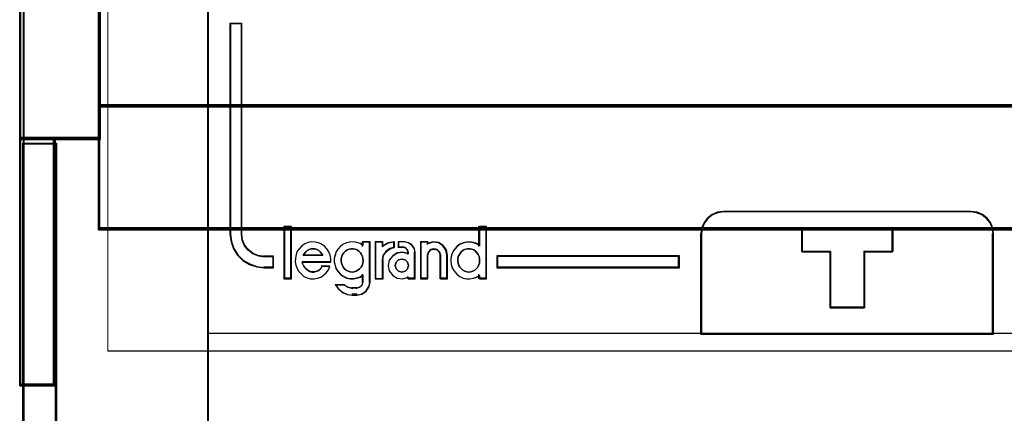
# Model space of a CAD drawing. Header units: millimetres. Extents: x -1290 to 1795, y -4192 to -1311.
# Tile 900 of 1056: x 1427.56 to 1436.34, y -2229.33 to -2225.82. Entities that reach past the tile are written whole.
import ezdxf

# ---------------------------------------------------------------- set-up
doc = ezdxf.new("R2010")
doc.units = ezdxf.units.MM
doc.layers.add('30', color=7, linetype='Continuous')
doc.layers.add('45', color=7, linetype='Continuous')
doc.layers.add('Aparatura', color=7, linetype='Continuous', lineweight=13)

# ---------------------------------------------------------------- blocks, each defined once
blk = doc.blocks.new('*U270')
at = {"layer": '45', "color": 7}
for points in [[(378.503165, -233.620833), (306.482346, -233.620833), (306.482346, -315.649396), (378.503165, -315.649396), (378.503165, -233.620833)], [(309.425625, -293.922223), (309.425625, -293.431027), (309.010236, -293.431027), (308.748483, -293.386874), (308.509492, -293.293051), (308.293261, -293.127479), (308.133934, -292.934312), (308.025818, -292.685955), (307.997367, -292.426559), (307.997367, -283.011055), (307.479552, -283.011055), (307.479552, -292.426559), (307.530765, -292.768741), (307.63319, -293.077807), (307.815278, -293.35376), (308.05996, -293.596598), (308.355854, -293.767689), (308.6802, -293.883589), (309.010236, -293.922223), (309.425625, -293.922223)], [(328.469213, -296.88657), (341.513453, -296.88657), (341.513453, -292.397074), (341.485533, -292.147658), (341.379437, -291.898242), (341.223085, -291.704251), (341.016476, -291.537974), (340.776364, -291.44375), (340.513916, -291.404951), (329.474334, -291.404951), (329.211886, -291.44375), (328.971774, -291.537974), (328.765165, -291.704251), (328.608813, -291.898242), (328.502717, -292.147658), (328.469213, -292.397074), (328.469213, -296.88657)], [(328.490697, -296.865024), (341.491969, -296.865024), (341.491969, -292.410821), (341.464141, -292.163365), (341.358394, -291.91591), (341.202557, -291.723444), (340.99663, -291.558474), (340.757308, -291.46499), (340.495724, -291.426497), (329.492507, -291.426497), (329.230923, -291.46499), (328.991602, -291.558474), (328.785674, -291.723444), (328.629837, -291.91591), (328.52409, -292.163365), (328.490697, -292.410821), (328.490697, -296.865024)], [(310.206203, -294.396231), (310.206203, -292.090827), (309.90364, -292.090827), (309.90364, -294.396231), (310.206203, -294.396231)], [(335.757508, -293.193586), (335.757508, -295.70514), (334.232575, -295.70514), (334.232575, -293.193586), (332.966486, -293.193586), (332.966486, -292.196761), (337.01797, -292.196761), (337.01797, -293.193586), (335.757508, -293.193586)], [(334.232575, -293.193586), (334.232575, -295.70514), (335.757508, -295.70514), (335.757508, -293.193586), (337.01797, -293.193586), (337.01797, -292.196761), (332.966486, -292.196761), (332.966486, -293.193586), (334.232575, -293.193586)], [(334.240631, -293.202888), (334.240631, -295.683594), (335.749392, -295.683594), (335.749392, -293.202888), (336.996486, -293.202888), (336.996486, -292.218307), (332.98797, -292.218307), (332.98797, -293.202888), (334.240631, -293.202888)], [(327.518555, -293.390759), (319.3762, -293.390759), (319.3762, -293.922223), (327.518555, -293.922223), (327.518555, -293.390759)]]:
    blk.add_lwpolyline(points, close=True, dxfattribs=at)
at = {"layer": '45', "color": 139}
for points in [[(378.503165, -233.620833), (306.482346, -233.620833), (306.482346, -315.649396), (378.503165, -315.649396), (378.503165, -233.620833)], [(312.926357, -294.110749), (313.019668, -294.099261), (313.107147, -294.070544), (313.182962, -294.024595), (313.258777, -293.961416), (313.32876, -293.886749), (313.369584, -293.812083), (313.404575, -293.714442), (313.416239, -293.616801), (313.404575, -293.507674), (313.381247, -293.42152), (313.346256, -293.323879), (313.293769, -293.249213), (313.229617, -293.174547), (313.153802, -293.122854), (313.066323, -293.088393), (312.967181, -293.071162), (312.879702, -293.071162), (312.792223, -293.088393), (312.704744, -293.122854), (312.628929, -293.174547), (312.553114, -293.249213), (312.500627, -293.323879), (312.465635, -293.42152), (312.442307, -293.507674), (312.442307, -293.616801), (312.453971, -293.714442), (312.488963, -293.812083), (312.529786, -293.886749), (312.588105, -293.961416), (312.66392, -294.024595), (312.751399, -294.070544), (312.838878, -294.099261), (312.926357, -294.110749)], [(318.129936, -294.110749), (318.217415, -294.099261), (318.304894, -294.070544), (318.392373, -294.024595), (318.456524, -293.961416), (318.520675, -293.886749), (318.561499, -293.812083), (318.596491, -293.714442), (318.608154, -293.616801), (318.608154, -293.507674), (318.584827, -293.42152), (318.544003, -293.323879), (318.485684, -293.249213), (318.421533, -293.174547), (318.345718, -293.122854), (318.258239, -293.088393), (318.17076, -293.071162), (318.071617, -293.071162), (317.984138, -293.088393), (317.896659, -293.122854), (317.820844, -293.174547), (317.756693, -293.249213), (317.704206, -293.323879), (317.65755, -293.42152), (317.634223, -293.507674), (317.634223, -293.616801), (317.645887, -293.714442), (317.680878, -293.812083), (317.721702, -293.886749), (317.791685, -293.961416), (317.855836, -294.024595), (317.943315, -294.070544), (318.030794, -294.099261), (318.129936, -294.110749)], [(315.435715, -293.818695), (315.387632, -293.675649), (315.285456, -293.562403), (315.141208, -293.532602), (314.99696, -293.562403), (314.882763, -293.675649), (314.846701, -293.818695), (314.882763, -293.967702), (314.99696, -294.069027), (315.141208, -294.110749), (315.285456, -294.069027), (315.387632, -293.967702), (315.435715, -293.818695)]]:
    blk.add_lwpolyline(points, close=True, dxfattribs=at)
at = {"layer": '45', "color": 255}
blk.add_lwpolyline([(378.481681, -233.642379), (306.50383, -233.642379), (306.50383, -315.62785), (378.481681, -315.62785), (378.481681, -233.642379)], close=True, dxfattribs=at)
at = {"layer": '45', "color": 139}
for points in [[(307.479552, -283.011055), (307.479552, -292.433765)], [(307.479552, -283.011055), (308.029179, -283.011055)], [(307.986212, -283.011055), (307.986212, -292.433765)], [(329.516548, -291.404951), (329.243077, -291.445184), (328.99288, -291.542893), (328.777595, -291.71532), (328.614676, -291.916484), (328.504124, -292.175125), (328.469213, -292.433765)], [(329.47179, -291.404951), (340.518037, -291.404951)], [(341.513453, -292.433765), (341.484398, -292.175125), (341.373988, -291.916484), (341.21128, -291.71532), (340.996272, -291.542893), (340.746398, -291.445184), (340.473279, -291.404951)], [(309.882156, -292.071077), (309.882156, -294.417777)], [(309.882156, -292.071077), (310.227687, -292.071077)], [(310.182929, -292.071077), (310.182929, -294.417777)], [(318.563396, -292.071077), (318.563396, -292.967024)], [(318.563396, -292.071077), (318.919669, -292.071077)], [(318.876702, -292.071077), (318.876702, -294.417777)], [(332.966486, -292.196761), (337.01797, -292.196761)], [(332.966486, -292.196761), (332.966486, -293.225574)], [(336.973212, -292.196761), (336.973212, -293.225574)], [(307.479552, -292.388878), (307.531125, -292.73968), (307.634271, -293.056533), (307.817642, -293.339438), (308.064047, -293.588395), (308.362025, -293.763796), (308.688654, -293.882616), (309.021014, -293.922223)], [(307.986212, -292.388878), (308.015279, -292.658733), (308.125736, -292.917106), (308.288513, -293.118062), (308.509426, -293.29031), (308.753593, -293.387918), (309.021014, -293.43385)], [(328.469213, -296.88657), (328.469213, -292.388878)], [(341.468695, -296.88657), (341.468695, -292.388878)], [(311.980406, -293.667147), (311.980406, -293.50912), (311.946063, -293.351093), (311.8831, -293.204353), (311.797242, -293.068901), (311.688488, -292.950381), (311.562563, -292.865723), (311.419466, -292.803641), (311.270645, -292.769778), (311.110377, -292.764134), (310.961556, -292.792353), (310.812735, -292.854435), (310.681086, -292.939093), (310.578056, -293.057613), (310.48075, -293.181778), (310.423511, -293.328517), (310.394892, -293.492188), (310.383444, -293.650216), (310.417788, -293.808243), (310.469302, -293.954982), (310.555161, -294.090434), (310.663914, -294.208955), (310.778392, -294.3049), (310.927213, -294.366982), (311.076033, -294.406489), (311.230578, -294.417777), (311.379399, -294.389557), (311.52822, -294.333119), (311.654145, -294.248462), (311.774346, -294.146873), (311.871652, -294.005777), (311.934615, -293.859037)], [(311.613391, -293.37819), (311.572323, -293.295037), (311.50192, -293.211883), (311.437384, -293.154316), (311.34938, -293.103144), (311.27311, -293.077559), (311.185106, -293.071162), (311.085369, -293.077559), (311.009099, -293.103144), (310.921095, -293.154316), (310.856559, -293.211883), (310.792023, -293.295037), (310.745088, -293.37819)], [(313.416239, -292.927857), (313.283659, -292.843173), (313.133787, -292.792362), (312.983914, -292.764134), (312.834041, -292.76978), (312.678404, -292.803653), (312.54006, -292.865755), (312.413245, -292.96173), (312.303722, -293.080288), (312.217257, -293.204491), (312.165378, -293.351277), (312.130792, -293.509353), (312.130792, -293.66743), (312.165378, -293.825507), (312.217257, -293.977938), (312.303722, -294.102141), (312.413245, -294.220699), (312.54006, -294.311028), (312.678404, -294.378776), (312.834041, -294.407004), (312.983914, -294.407004), (313.133787, -294.390067), (313.283659, -294.333611), (313.416239, -294.248927)], [(313.371481, -292.764134), (313.371481, -292.967024)], [(313.371481, -292.764134), (313.727754, -292.764134)], [(313.682996, -292.764134), (313.682996, -294.572188)], [(313.951543, -292.764134), (313.951543, -294.417777)], [(313.951543, -292.764134), (314.313187, -292.764134)], [(314.818056, -292.764134), (314.528143, -292.812381), (314.268429, -292.977797)], [(314.268429, -292.764134), (314.268429, -292.977797)], [(314.818056, -292.999343), (314.606661, -293.064596), (314.425466, -293.195104), (314.298629, -293.384932), (314.268429, -293.604422)], [(314.775089, -292.764134), (314.775089, -293.04423)], [(314.975604, -292.764134), (314.975604, -293.031662)], [(315.274587, -292.764134), (314.975604, -292.764134)], [(314.975604, -292.98857), (315.192232, -292.98857)], [(315.435715, -293.268666), (315.396409, -293.131875), (315.298146, -293.021139), (315.147474, -292.98857)], [(315.736488, -293.268666), (315.699992, -293.076463), (315.584419, -292.908286), (315.426267, -292.806178), (315.231619, -292.764134)], [(315.971019, -292.764134), (315.971019, -294.417777)], [(315.971019, -292.764134), (316.31655, -292.764134)], [(317.172321, -293.37819), (317.125541, -293.136111), (316.985198, -292.929457), (316.768838, -292.793656), (316.517391, -292.764134), (316.271792, -292.840891)], [(316.271792, -292.764134), (316.271792, -292.879045)], [(316.871548, -293.37819), (316.823568, -293.224676), (316.721609, -293.103144), (316.565673, -293.071162), (316.421731, -293.103144), (316.319773, -293.224676), (316.271792, -293.37819)], [(318.608154, -292.927857), (318.475575, -292.843173), (318.337231, -292.792362), (318.175829, -292.764134), (318.025957, -292.76978), (317.876084, -292.803653), (317.731976, -292.865755), (317.60516, -292.96173), (317.495638, -293.080288), (317.409173, -293.204491), (317.357294, -293.351277), (317.322708, -293.509353), (317.322708, -293.66743), (317.357294, -293.825507), (317.409173, -293.977938), (317.495638, -294.102141), (317.60516, -294.220699), (317.731976, -294.311028), (317.876084, -294.378776), (318.025957, -294.407004), (318.175829, -294.407004), (318.337231, -294.390067), (318.475575, -294.333611), (318.608154, -294.248927)], [(308.976256, -293.390759), (309.425625, -293.390759)], [(309.382658, -293.390759), (309.382658, -293.922223)], [(310.745088, -293.335099), (311.613391, -293.335099)], [(313.951543, -294.417777), (314.313187, -294.417777), (314.313187, -293.56133)], [(315.435715, -293.288355), (315.190116, -293.225574), (314.93867, -293.254111), (314.734004, -293.385381), (314.581967, -293.573725), (314.535186, -293.819143), (314.581967, -294.058853), (314.734004, -294.258612), (314.93867, -294.389882), (315.190116, -294.407004), (315.435715, -294.344222)], [(315.392747, -293.225574), (315.392747, -293.329712)], [(315.693521, -293.225574), (315.693521, -294.417777)], [(316.271792, -293.335099), (316.271792, -294.417777)], [(316.828581, -293.335099), (316.828581, -294.417777)], [(317.129354, -293.335099), (317.129354, -294.417777)], [(319.3762, -293.390759), (327.518555, -293.390759)], [(319.3762, -293.390759), (319.3762, -293.922223)], [(327.473798, -293.922223), (327.473798, -293.390759)], [(332.966486, -293.180687), (334.262674, -293.180687)], [(334.217917, -293.180687), (334.217917, -295.70514)], [(335.727153, -293.180687), (337.01797, -293.180687)], [(335.727153, -293.180687), (335.727153, -295.70514)], [(308.976256, -293.879131), (309.425625, -293.879131)], [(310.694959, -293.642127), (311.980406, -293.642127)], [(310.694959, -293.642127), (310.718409, -293.745589), (310.759446, -293.836879), (310.81807, -293.915997), (310.882556, -293.982943), (310.958767, -294.043803), (311.034979, -294.086405), (311.122915, -294.110749), (311.222576, -294.110749), (311.310512, -294.086405), (311.398448, -294.055975), (311.474659, -294.007287), (311.539146, -293.940341), (311.591907, -293.849051)], [(311.547149, -293.830653), (311.935648, -293.830653)], [(319.3762, -293.879131), (327.518555, -293.879131)], [(309.882156, -294.374685), (310.227687, -294.374685)], [(313.371481, -294.2095), (313.371481, -294.572188)], [(315.392747, -294.302866), (315.392747, -294.417777)], [(315.392747, -294.374685), (315.736488, -294.374685)], [(315.971019, -294.374685), (316.31655, -294.374685)], [(316.828581, -294.374685), (317.172321, -294.374685)], [(318.563396, -294.2095), (318.563396, -294.417777)], [(318.563396, -294.374685), (318.919669, -294.374685)], [(312.17555, -294.665554), (312.317245, -294.853228), (312.494363, -295.010632), (312.712809, -295.11355), (312.948967, -295.137766)], [(312.17555, -294.665554), (312.603436, -294.665554)], [(312.560468, -294.665554), (312.735919, -294.782859), (312.948967, -294.841511)], [(312.904209, -294.796624), (313.144111, -294.796624)], [(313.099353, -295.137766), (313.332759, -295.096278), (313.536241, -294.959961), (313.667906, -294.758448), (313.727754, -294.527301)], [(313.099353, -294.841511), (313.254563, -294.790212), (313.364503, -294.687612), (313.416239, -294.527301)], [(313.144111, -295.094675), (312.904209, -295.094675)], [(334.217917, -295.660253), (335.77012, -295.660253)], [(306.482346, -296.841682), (378.503165, -296.841682)]]:
    blk.add_lwpolyline(points, dxfattribs=at)
at = {"layer": '45', "color": 1}
for points in [[(309.425625, -293.922223), (309.425625, -293.431027), (309.010236, -293.431027), (308.748483, -293.386874), (308.509492, -293.293051), (308.293261, -293.127479), (308.133934, -292.934312), (308.025818, -292.685955), (307.997367, -292.426559), (307.997367, -283.011055), (307.479552, -283.011055), (307.479552, -292.426559), (307.530765, -292.768741), (307.63319, -293.077807), (307.815278, -293.35376), (308.05996, -293.596598), (308.355854, -293.767689), (308.6802, -293.883589), (309.010236, -293.922223), (309.425625, -293.922223)], [(309.405932, -293.902472), (309.405932, -293.413136), (308.999331, -293.413136), (308.743117, -293.36915), (308.509183, -293.275681), (308.297528, -293.110737), (308.141571, -292.918301), (308.035744, -292.670883), (308.007894, -292.41247), (308.007894, -283.032601), (307.501036, -283.032601), (307.501036, -292.41247), (307.551165, -292.753356), (307.651423, -293.061253), (307.829658, -293.336161), (308.069163, -293.57808), (308.358796, -293.748524), (308.676279, -293.863985), (308.999331, -293.902472), (309.405932, -293.902472)], [(327.518555, -293.390759), (319.3762, -293.390759), (319.3762, -293.922223), (327.518555, -293.922223), (327.518555, -293.390759)]]:
    blk.add_lwpolyline(points, close=True, dxfattribs=at)
at = {"layer": '45', "color": 59}
for points in [[(328.469213, -296.88657), (341.513453, -296.88657), (341.513453, -292.397074), (341.485533, -292.147658), (341.379437, -291.898242), (341.223085, -291.704251), (341.016476, -291.537974), (340.776364, -291.44375), (340.513916, -291.404951), (329.474334, -291.404951), (329.211886, -291.44375), (328.971774, -291.537974), (328.765165, -291.704251), (328.608813, -291.898242), (328.502717, -292.147658), (328.469213, -292.397074), (328.469213, -296.88657)], [(310.227687, -294.417777), (310.227687, -292.071077), (309.882156, -292.071077), (309.882156, -294.417777), (310.227687, -294.417777)], [(317.408566, -293.213623), (317.357051, -293.359241), (317.322708, -293.516061), (317.322708, -293.672881), (317.357051, -293.829701), (317.408566, -293.980921), (317.494424, -294.104137), (317.603178, -294.221752), (317.729103, -294.311363), (317.8722, -294.378572), (318.021021, -294.406575), (318.169841, -294.406575), (318.33011, -294.389773), (318.467483, -294.333766), (318.599132, -294.249755), (318.599132, -294.417777), (318.919669, -294.417777), (318.919669, -292.071077), (318.599132, -292.071077), (318.599132, -292.939188), (318.467483, -292.855177), (318.33011, -292.80477), (318.169841, -292.776767), (318.021021, -292.782368), (317.8722, -292.815972), (317.729103, -292.87758), (317.603178, -292.972792), (317.494424, -293.090407), (317.408566, -293.213623)], [(335.757508, -293.193586), (335.757508, -295.70514), (334.232575, -295.70514), (334.232575, -293.193586), (332.966486, -293.193586), (332.966486, -292.196761), (337.01797, -292.196761), (337.01797, -293.193586), (335.757508, -293.193586)], [(334.232575, -293.193586), (334.232575, -295.70514), (335.757508, -295.70514), (335.757508, -293.193586), (337.01797, -293.193586), (337.01797, -292.196761), (332.966486, -292.196761), (332.966486, -293.193586), (334.232575, -293.193586)], [(334.240631, -293.202888), (334.240631, -295.683594), (335.749392, -295.683594), (335.749392, -293.202888), (336.996486, -293.202888), (336.996486, -292.218307), (332.98797, -292.218307), (332.98797, -293.202888), (334.240631, -293.202888)], [(310.394892, -293.492188), (310.383444, -293.650216), (310.417788, -293.808243), (310.469302, -293.954982), (310.555161, -294.090434), (310.663914, -294.208955), (310.778392, -294.3049), (310.927213, -294.366982), (311.076033, -294.406489), (311.230578, -294.417777), (311.379399, -294.389557), (311.52822, -294.333119), (311.654145, -294.248462), (311.774346, -294.146873), (311.871652, -294.005777), (311.934615, -293.859037), (311.579734, -293.859037), (311.52822, -293.943695), (311.465257, -294.005777), (311.390847, -294.050928), (311.304988, -294.079147), (311.21913, -294.101722), (311.121824, -294.101722), (311.035966, -294.079147), (310.961556, -294.03964), (310.887145, -293.983202), (310.824183, -293.921119), (310.766944, -293.84775), (310.726877, -293.763092), (310.703981, -293.667147), (311.980406, -293.667147), (311.980406, -293.50912), (311.946063, -293.351093), (311.8831, -293.204353), (311.797242, -293.068901), (311.688488, -292.950381), (311.562563, -292.865723), (311.419466, -292.803641), (311.270645, -292.769778), (311.110377, -292.764134), (310.961556, -292.792353), (310.812735, -292.854435), (310.681086, -292.939093), (310.578056, -293.057613), (310.48075, -293.181778), (310.423511, -293.328517), (310.394892, -293.492188)], [(311.572323, -293.295037), (311.613391, -293.37819), (310.745088, -293.37819), (310.792023, -293.295037), (310.856559, -293.211883), (310.921095, -293.154316), (311.009099, -293.103144), (311.085369, -293.077559), (311.185106, -293.071162), (311.27311, -293.077559), (311.34938, -293.103144), (311.437384, -293.154316), (311.50192, -293.211883), (311.572323, -293.295037)], [(311.613391, -293.37819), (310.745088, -293.37819), (310.792023, -293.295037), (310.856559, -293.211883), (310.921095, -293.154316), (311.009099, -293.103144), (311.085369, -293.077559), (311.185106, -293.071162), (311.27311, -293.077559), (311.34938, -293.103144), (311.437384, -293.154316), (311.50192, -293.211883), (311.572323, -293.295037), (311.613391, -293.37819)], [(312.165136, -293.346346), (312.130792, -293.503095), (312.130792, -293.659844), (312.165136, -293.816594), (312.216651, -293.967745), (312.302509, -294.090905), (312.411262, -294.208467), (312.537188, -294.298038), (312.674561, -294.365216), (312.829105, -294.393207), (312.977926, -294.393207), (313.126747, -294.376413), (313.275568, -294.320431), (313.407217, -294.236458), (313.407217, -294.561153), (313.361426, -294.701108), (313.26412, -294.790679), (313.126747, -294.835464), (312.926411, -294.835464), (312.731799, -294.790679), (312.571531, -294.701108), (312.176583, -294.701108), (312.313956, -294.874652), (312.485673, -295.020204), (312.697456, -295.115374), (312.926411, -295.137766), (313.126747, -295.137766), (313.349978, -295.098579), (313.54459, -294.969821), (313.670515, -294.779482), (313.727754, -294.561153), (313.727754, -292.764134), (313.407217, -292.764134), (313.407217, -292.926482), (313.275568, -292.842509), (313.126747, -292.792125), (312.977926, -292.764134), (312.829105, -292.769732), (312.674561, -292.803322), (312.537188, -292.864902), (312.411262, -292.960071), (312.302509, -293.077633), (312.216651, -293.200793), (312.165136, -293.346346)], [(312.792223, -293.088393), (312.879702, -293.071162), (312.967181, -293.071162), (313.066323, -293.088393), (313.153802, -293.122854), (313.229617, -293.174547), (313.293769, -293.249213), (313.346256, -293.323879), (313.381247, -293.42152), (313.404575, -293.507674), (313.416239, -293.616801), (313.404575, -293.714442), (313.369584, -293.812083), (313.32876, -293.886749), (313.258777, -293.961416), (313.182962, -294.024595), (313.107147, -294.070544), (313.019668, -294.099261), (312.926357, -294.110749), (312.838878, -294.099261), (312.751399, -294.070544), (312.66392, -294.024595), (312.588105, -293.961416), (312.529786, -293.886749), (312.488963, -293.812083), (312.453971, -293.714442), (312.442307, -293.616801), (312.442307, -293.507674), (312.465635, -293.42152), (312.500627, -293.323879), (312.553114, -293.249213), (312.628929, -293.174547), (312.704744, -293.122854), (312.792223, -293.088393)], [(312.553114, -293.249213), (312.628929, -293.174547), (312.704744, -293.122854), (312.792223, -293.088393), (312.879702, -293.071162), (312.967181, -293.071162), (313.066323, -293.088393), (313.153802, -293.122854), (313.229617, -293.174547), (313.293769, -293.249213), (313.346256, -293.323879), (313.381247, -293.42152), (313.404575, -293.507674), (313.416239, -293.616801), (313.404575, -293.714442), (313.369584, -293.812083), (313.32876, -293.886749), (313.258777, -293.961416), (313.182962, -294.024595), (313.107147, -294.070544), (313.019668, -294.099261), (312.926357, -294.110749), (312.838878, -294.099261), (312.751399, -294.070544), (312.66392, -294.024595), (312.588105, -293.961416), (312.529786, -293.886749), (312.488963, -293.812083), (312.453971, -293.714442), (312.442307, -293.616801), (312.442307, -293.507674), (312.465635, -293.42152), (312.500627, -293.323879), (312.553114, -293.249213)], [(313.951543, -292.764134), (313.951543, -294.417777), (314.285268, -294.417777), (314.285268, -293.58249), (314.314542, -293.373668), (314.437493, -293.193065), (314.613138, -293.068901), (314.818056, -293.006819), (314.818056, -292.764134), (314.537025, -292.803641), (314.285268, -292.939093), (314.285268, -292.764134), (313.951543, -292.764134)], [(313.973027, -292.783885), (313.973027, -294.396231), (314.290893, -294.396231), (314.290893, -293.581803), (314.318776, -293.378196), (314.435884, -293.202104), (314.603182, -293.081041), (314.798363, -293.020509), (314.798363, -292.783885), (314.530686, -292.822405), (314.290893, -292.954474), (314.290893, -292.783885), (313.973027, -292.783885)], [(314.731553, -293.396243), (314.58139, -293.58249), (314.535186, -293.825174), (314.58139, -294.062215), (314.731553, -294.259749), (314.933695, -294.389557), (315.182041, -294.406489), (315.424612, -294.344407), (315.424612, -294.417777), (315.736488, -294.417777), (315.736488, -293.238216), (315.701835, -293.057613), (315.592101, -292.899586), (315.441938, -292.803641), (315.257122, -292.764134), (314.99145, -292.764134), (314.99145, -292.995531), (315.17049, -292.995531), (315.303326, -293.02375), (315.389959, -293.119696), (315.424612, -293.238216), (315.424612, -293.300298), (315.182041, -293.238216), (314.933695, -293.266435), (314.731553, -293.396243)], [(315.971019, -292.764134), (315.971019, -294.417777), (316.282896, -294.417777), (316.282896, -293.351093), (316.3291, -293.215641), (316.427283, -293.108408), (316.565895, -293.080189), (316.716058, -293.108408), (316.814241, -293.215641), (316.860445, -293.351093), (316.860445, -294.417777), (317.172321, -294.417777), (317.172321, -293.351093), (317.126117, -293.119696), (316.987506, -292.922161), (316.773812, -292.792353), (316.525466, -292.764134), (316.282896, -292.837504), (316.282896, -292.764134), (315.971019, -292.764134)], [(315.992503, -292.783885), (315.992503, -294.396231), (316.293225, -294.396231), (316.293225, -293.356185), (316.337776, -293.224116), (316.432447, -293.119561), (316.566101, -293.092046), (316.710893, -293.119561), (316.805565, -293.224116), (316.850116, -293.356185), (316.850116, -294.396231), (317.150837, -294.396231), (317.150837, -293.356185), (317.106286, -293.130566), (316.972632, -292.937965), (316.766582, -292.811399), (316.527119, -292.783885), (316.293225, -292.855422), (316.293225, -292.783885), (315.992503, -292.783885)], [(318.345718, -293.122854), (318.421533, -293.174547), (318.485684, -293.249213), (318.544003, -293.323879), (318.584827, -293.42152), (318.608154, -293.507674), (318.608154, -293.616801), (318.596491, -293.714442), (318.561499, -293.812083), (318.520675, -293.886749), (318.456524, -293.961416), (318.392373, -294.024595), (318.304894, -294.070544), (318.217415, -294.099261), (318.129936, -294.110749), (318.030794, -294.099261), (317.943315, -294.070544), (317.855836, -294.024595), (317.791685, -293.961416), (317.721702, -293.886749), (317.680878, -293.812083), (317.645887, -293.714442), (317.634223, -293.616801), (317.634223, -293.507674), (317.65755, -293.42152), (317.704206, -293.323879), (317.756693, -293.249213), (317.820844, -293.174547), (317.896659, -293.122854), (317.984138, -293.088393), (318.071617, -293.071162), (318.17076, -293.071162), (318.258239, -293.088393), (318.345718, -293.122854)], [(317.756693, -293.249213), (317.820844, -293.174547), (317.896659, -293.122854), (317.984138, -293.088393), (318.071617, -293.071162), (318.17076, -293.071162), (318.258239, -293.088393), (318.345718, -293.122854), (318.421533, -293.174547), (318.485684, -293.249213), (318.544003, -293.323879), (318.584827, -293.42152), (318.608154, -293.507674), (318.608154, -293.616801), (318.596491, -293.714442), (318.561499, -293.812083), (318.520675, -293.886749), (318.456524, -293.961416), (318.392373, -294.024595), (318.304894, -294.070544), (318.217415, -294.099261), (318.129936, -294.110749), (318.030794, -294.099261), (317.943315, -294.070544), (317.855836, -294.024595), (317.791685, -293.961416), (317.721702, -293.886749), (317.680878, -293.812083), (317.645887, -293.714442), (317.634223, -293.616801), (317.634223, -293.507674), (317.65755, -293.42152), (317.704206, -293.323879), (317.756693, -293.249213)], [(315.387632, -293.675649), (315.435715, -293.818695), (315.387632, -293.967702), (315.285456, -294.069027), (315.141208, -294.110749), (314.99696, -294.069027), (314.882763, -293.967702), (314.846701, -293.818695), (314.882763, -293.675649), (314.99696, -293.562403), (315.141208, -293.532602), (315.285456, -293.562403), (315.387632, -293.675649)], [(315.387632, -293.675649), (315.435715, -293.818695), (315.387632, -293.967702), (315.285456, -294.069027), (315.141208, -294.110749), (314.99696, -294.069027), (314.882763, -293.967702), (314.846701, -293.818695), (314.882763, -293.675649), (314.99696, -293.562403), (315.141208, -293.532602), (315.285456, -293.562403), (315.387632, -293.675649)], [(327.497072, -293.410509), (319.397684, -293.410509), (319.397684, -293.902472), (327.497072, -293.902472), (327.497072, -293.410509)]]:
    blk.add_lwpolyline(points, close=True, dxfattribs=at)
blk = doc.blocks.new('*U278')
at = {"layer": '30', "color": 7}
for points in [[(113.649238, -410.987895), (113.649238, -438.07998), (113.649238, -410.987895)], [(115.194714, -410.987895), (113.649238, -410.987895), (113.649238, -438.07998), (115.194714, -438.07998), (117.245982, -438.07998), (117.245982, -436.620752), (117.245982, -435.106458), (117.245982, -414.044014), (117.245982, -412.529721), (117.245982, -410.987895), (115.194714, -410.987895)], [(115.200756, -411.030987), (113.692205, -411.030987), (113.692205, -438.038684), (115.200756, -438.038684), (117.203014, -438.038684), (117.203014, -436.584001), (117.203014, -435.074424), (117.203014, -414.077587), (117.203014, -412.56801), (117.203014, -411.030987), (115.200756, -411.030987)], [(548.842747, -412.524831), (117.158256, -412.524831), (117.158256, -414.039739), (117.158256, -435.110729), (117.158256, -436.625636), (548.842747, -436.625636), (548.842747, -435.110729), (548.842747, -414.039739), (548.842747, -412.524831)], [(117.158256, -414.034834), (117.158256, -435.117428), (117.158256, -414.034834)], [(117.158256, -436.625636), (117.158256, -435.02945), (117.158256, -436.625636)], [(117.158256, -436.539453), (548.842747, -436.539453), (117.158256, -436.539453)], [(117.158256, -439.616916), (117.158256, -436.539453), (117.158256, -439.616916)], [(548.842747, -436.539453), (117.158256, -436.539453), (117.158256, -438.016824), (117.158256, -439.577819), (117.158256, -442.114436), (548.842747, -442.114436), (548.842747, -439.577819), (548.842747, -438.016824), (548.842747, -436.539453)], [(548.79978, -436.580749), (117.201224, -436.580749), (117.201224, -438.035757), (117.201224, -439.573124), (117.201224, -442.071345), (548.79978, -442.071345), (548.79978, -439.573124), (548.79978, -438.035757), (548.79978, -436.580749)], [(113.649238, -437.993797), (113.649238, -449.086308), (113.649238, -437.993797)], [(117.245982, -437.993797), (113.649238, -437.993797), (117.245982, -437.993797)], [(113.649238, -437.993797), (113.649238, -449.086308), (113.649238, -437.993797)], [(115.244409, -437.993797), (113.649238, -437.993797), (113.649238, -449.086308), (115.244409, -449.086308), (115.244409, -437.993797)], [(115.201441, -438.036888), (113.692205, -438.036888), (113.692205, -449.043216), (115.201441, -449.043216), (115.201441, -438.036888)], [(115.156683, -437.993797), (115.156683, -449.086308), (115.156683, -437.993797)], [(117.158256, -439.530732), (117.158256, -442.114436), (117.158256, -439.530732)], [(117.158256, -442.026458), (548.842747, -442.026458), (117.158256, -442.026458)]]:
    blk.add_lwpolyline(points, close=True, dxfattribs=at)
at = {"layer": '30', "color": 59}
blk.add_lwpolyline([(113.649238, -448.998329), (115.244409, -448.998329), (113.649238, -448.998329)], close=True, dxfattribs=at)

msp = doc.modelspace()

# ---------------------------------------------------------------- linework, layer by layer
at = {"layer": 'Aparatura', "color": 7, "lineweight": 13}
for points in [[(1427.5981, -2277.3475), (1427.5981, -2260.9859), (1427.5981, -2260.7774), (1427.5981, -2256.885), (1427.5981, -2251.4914), (1427.5981, -2249.295), (1427.5981, -2247.5991), (1427.5981, -2247.4045), (1427.5981, -2231.0151), (1427.5981, -2230.8205), (1427.5981, -2226.9282), (1427.5981, -2221.5346), (1427.5981, -2219.3382), (1427.5981, -2217.6423), (1427.5981, -2217.4337), (1427.5981, -2201.0583), (1427.5981, -2200.8497), (1427.5981, -2196.9574), (1427.5981, -2191.5638), (1427.5981, -2189.3674), (1427.5981, -2187.6715), (1427.5981, -2187.4769), (1427.5981, -2171.0875)], [(1427.5981, -2277.3475), (1427.5981, -2260.9859), (1427.5981, -2260.7774), (1427.5981, -2256.885), (1427.5981, -2251.4914), (1427.5981, -2249.295), (1427.5981, -2247.5991), (1427.5981, -2247.4045), (1427.5981, -2231.0151), (1427.5981, -2230.8205), (1427.5981, -2226.9282), (1427.5981, -2221.5346), (1427.5981, -2219.3382), (1427.5981, -2217.6423), (1427.5981, -2217.4337), (1427.5981, -2201.0583), (1427.5981, -2200.8497), (1427.5981, -2196.9574), (1427.5981, -2191.5638), (1427.5981, -2189.3674), (1427.5981, -2187.6715), (1427.5981, -2187.4769), (1427.5981, -2171.0875)], [(1427.591, -2277.3445), (1427.591, -2260.9842), (1427.591, -2260.7757), (1427.591, -2256.8837), (1427.591, -2251.4905), (1427.591, -2249.2943), (1427.591, -2247.5985), (1427.591, -2247.4039), (1427.591, -2231.0157), (1427.591, -2230.8211), (1427.591, -2226.9291), (1427.591, -2221.5359), (1427.591, -2219.3397), (1427.591, -2217.6439), (1427.591, -2217.4354), (1427.591, -2201.0612), (1427.591, -2200.8527), (1427.591, -2196.9607), (1427.591, -2191.5675), (1427.591, -2189.3713), (1427.591, -2187.6755), (1427.591, -2187.4809), (1427.591, -2171.0928)], [(1427.591, -2277.3445), (1427.591, -2260.9842), (1427.591, -2260.7757), (1427.591, -2256.8837), (1427.591, -2251.4905), (1427.591, -2249.2943), (1427.591, -2247.5985), (1427.591, -2247.4039), (1427.591, -2231.0157), (1427.591, -2230.8211), (1427.591, -2226.9291), (1427.591, -2221.5359), (1427.591, -2219.3397), (1427.591, -2217.6439), (1427.591, -2217.4354), (1427.591, -2201.0612), (1427.591, -2200.8527), (1427.591, -2196.9607), (1427.591, -2191.5675), (1427.591, -2189.3713), (1427.591, -2187.6755), (1427.591, -2187.4809), (1427.591, -2171.0928)], [(1428.3433, -2228.7775), (1428.3433, -2219.781), (1514.6895, -2219.781), (1514.6895, -2228.7775)], [(1428.3433, -2228.7771), (1514.6895, -2228.7771)]]:
    msp.add_lwpolyline(points, dxfattribs=at)
for points in [[(1428.3433, -2219.781), (1514.6895, -2219.781), (1514.6895, -2228.7775), (1428.3433, -2228.7775), (1428.3433, -2219.781)], [(1427.5834, -2226.9217), (1427.5834, -2229.133), (1427.5834, -2226.9217)], [(1427.5834, -2226.9217), (1427.5834, -2230.8287), (1427.5834, -2226.9217)], [(1427.8903, -2230.816), (1427.8903, -2226.9217), (1427.5834, -2226.9217), (1427.5834, -2230.816), (1427.5834, -2231.0108), (1427.5834, -2247.4088), (1427.5834, -2247.6036), (1427.5834, -2249.3004), (1427.5834, -2251.4979), (1427.8903, -2251.4979), (1427.8903, -2249.3004), (1427.8903, -2247.6036), (1427.8903, -2247.4088), (1427.8903, -2231.0108), (1427.8903, -2230.816)], [(1427.8831, -2230.8213), (1427.8831, -2226.9292), (1427.5906, -2226.9292), (1427.5906, -2230.8213), (1427.5906, -2231.0159), (1427.5906, -2247.4041), (1427.5906, -2247.5987), (1427.5906, -2249.2945), (1427.5906, -2251.4907), (1427.8831, -2251.4907), (1427.8831, -2249.2945), (1427.8831, -2247.5987), (1427.8831, -2247.4041), (1427.8831, -2231.0159), (1427.8831, -2230.8213)], [(1427.8753, -2226.9217), (1427.8753, -2230.8287), (1427.8753, -2226.9217)], [(1427.8753, -2226.9217), (1427.8753, -2229.133), (1427.8753, -2226.9217)]]:
    msp.add_lwpolyline(points, close=True, dxfattribs=at)

# ---------------------------------------------------------------- block references
at = {"layer": 'Aparatura', "color": 7, "lineweight": 13, "xscale": 0.2, "yscale": 0.2, "zscale": 0.2}
for name, p in [('*U270', (1367.9373, -2169.2501)), ('*U278', (1404.8289, -2139.2723))]:
    msp.add_blockref(name, p, dxfattribs=at)

doc.saveas('drawing.dxf')
